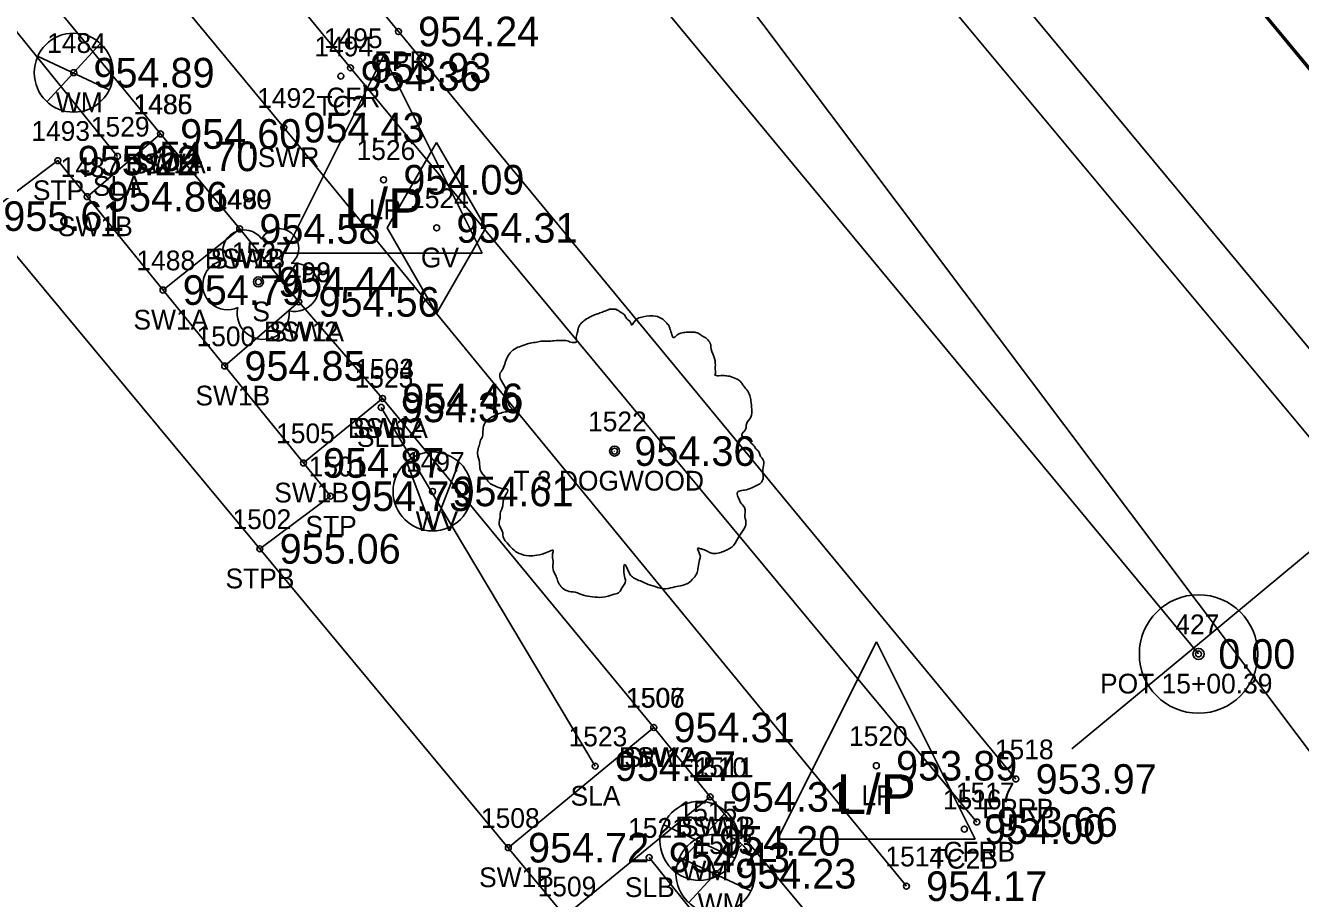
# Model space of a CAD drawing. Extents: x 1575382 to 1578175, y 1099175 to 1101955.
# Drawn here: x 1576509.8 to 1576574.4, y 1099400.6 to 1099444.8 of the extents above; entities that cross this region are included whole.
import ezdxf

# ---------------------------------------------------------------- set-up
doc = ezdxf.new("R2010")
doc.units = 0
for name, color, linetype in [('RD_EX_Bldg', 7, 'Continuous'), ('RD_EX_Conc', 7, 'Continuous'), ('RD_EX_Conc_txCode', 7, 'Continuous'), ('RD_EX_RailRoad', 7, 'Continuous'), ('RD_EX_Road', 7, 'Continuous'), ('RD_EX_Road_txCode', 7, 'Continuous'), ('RD_EX_TX_Conc_ELEV', 7, 'Continuous'), ('RD_EX_TX_Road_ELEV', 7, 'Continuous'), ('RD_EX_TX_UT_ELEV', 7, 'Continuous'), ('RD_EX_TX_VEG_ELEV', 7, 'Continuous'), ('RD_EX_UT', 7, 'Continuous'), ('RD_EX_UT_txCode', 7, 'Continuous'), ('RD_EX_VEG', 7, 'Continuous'), ('RD_EX_VEG_txCode', 7, 'Continuous'), ('RD_HC_Cl', 7, 'Continuous'), ('RD_HC_Data', 7, 'Continuous'), ('RD_HC_Data_Tic', 7, 'Continuous'), ('RD_HC_Survey_ELEV', 7, 'Continuous'), ('RD_HC_txCode', 7, 'Continuous'), ('RD_SMD_Locator', 7, 'Continuous')]:
    doc.layers.add(name, color=color, linetype=linetype)

msp = doc.modelspace()

# ---------------------------------------------------------------- linework, layer by layer
at = {"layer": 'RD_EX_Bldg'}
msp.add_lwpolyline([(1576481.315, 1099466.884), (1576547.687, 1099387.003), (1576509.459, 1099351.88), (1576443.088, 1099431.761), (1576481.315, 1099466.884)], dxfattribs=at)
at = {"layer": 'RD_EX_Conc'}
for p, q in [((1576516.675, 1099439.273), (1576512.963, 1099436.097)), ((1576516.804, 1099431.369), (1576520.688, 1099434.463)), ((1576523.681, 1099430.77), (1576519.928, 1099427.525)), ((1576527.926, 1099425.882), (1576523.919, 1099422.613)), ((1576541.663, 1099409.22), (1576534.297, 1099403.133)), ((1576537.165, 1099399.666), (1576544.521, 1099405.702))]:
    msp.add_line(p, q, dxfattribs=at)
for points in [[(1576396.555, 1099574.211), (1576400.936, 1099578.265), (1576405.401, 1099581.448), (1576408.355, 1099582.386), (1576411.098, 1099581.536), (1576412.484, 1099580.157), (1576412.484, 1099580.157), (1576431.432, 1099557.367), (1576462.577, 1099519.628), (1576495.36, 1099480.143), (1576526.299, 1099442.62), (1576558.034, 1099404.431)], [(1576448.277, 1099581.238), (1576485.223, 1099536.886), (1576516.554, 1099498.954), (1576548.71, 1099459.944), (1576580.645, 1099421.453)], [(1576424.533, 1099564.747), (1576421.542, 1099562.114), (1576427.773, 1099554.238), (1576491.404, 1099477.631), (1576522.921, 1099439.594), (1576554.463, 1099401.183)], [(1576417.786, 1099558.83), (1576419.814, 1099556.405), (1576422.781, 1099552.791), (1576443.67, 1099527.669), (1576447.395, 1099523.041), (1576450.38, 1099519.359), (1576454.576, 1099514.356), (1576470.777, 1099494.842), (1576474.004, 1099490.994), (1576488.019, 1099473.929), (1576497.437, 1099462.536), (1576500.625, 1099458.759), (1576516.675, 1099439.273), (1576520.688, 1099434.463), (1576523.681, 1099430.77), (1576527.926, 1099425.882), (1576541.663, 1099409.22), (1576544.521, 1099405.702), (1576551.21, 1099397.688)], [(1576507.714, 1099435.112), (1576511.48, 1099437.922), (1576525.284, 1099420.932), (1576521.711, 1099418.265)]]:
    msp.add_lwpolyline(points, dxfattribs=at)
at = {"layer": 'RD_EX_RailRoad'}
msp.add_lwpolyline([(1576586.778, 1099428.105), (1576554.904, 1099466.707), (1576523.695, 1099504.276), (1576490.272, 1099544.766), (1576459.306, 1099582.088), (1576445.84, 1099598.336), (1576409.987, 1099641.437), (1576367.438, 1099692.664), (1576334.672, 1099732.084), (1576298.682, 1099775.456), (1576256.762, 1099825.945)], dxfattribs=at)
at = {"layer": 'RD_EX_Road'}
for points in [[(1576443.749, 1099596.959), (1576443.043, 1099588.286), (1576448.277, 1099581.238), (1576446.02, 1099579.487), (1576482.91, 1099535.224), (1576514.34, 1099496.993), (1576546.165, 1099458.389), (1576578.5, 1099419.576)], [(1576365.091, 1099547.103), (1576400.456, 1099578.873), (1576404.992, 1099582.283), (1576408.268, 1099583.268), (1576411.469, 1099582.29), (1576413.119, 1099580.849), (1576414.82, 1099582.112), (1576433.704, 1099559.004), (1576464.951, 1099521.111), (1576497.797, 1099481.911), (1576528.729, 1099444.459), (1576560.009, 1099406.61)]]:
    msp.add_lwpolyline(points, dxfattribs=at)
at = {"layer": 'RD_EX_UT'}
for p, q in [((1576510.447, 1099443.214), (1576514.078, 1099441.501)), ((1576510.929, 1099440.918), (1576513.596, 1099443.815)), ((1576522.979, 1099433.23), (1576527.979, 1099443.23)), ((1576527.979, 1099443.23), (1576532.979, 1099433.23)), ((1576528.166, 1099434.516), (1576530.666, 1099438.847)), ((1576530.666, 1099438.847), (1576533.166, 1099434.516)), ((1576528.166, 1099434.516), (1576530.666, 1099430.186)), ((1576530.666, 1099430.186), (1576533.166, 1099434.516)), ((1576522.979, 1099433.23), (1576532.979, 1099433.23)), ((1576530.461, 1099419.179), (1576529.157, 1099422.662)), ((1576530.461, 1099419.179), (1576531.783, 1099422.624)), ((1576547.94, 1099403.559), (1576552.94, 1099413.559)), ((1576552.94, 1099413.559), (1576557.94, 1099403.559)), ((1576542.626, 1099402.019), (1576545.293, 1099404.916)), ((1576542.144, 1099404.314), (1576545.775, 1099402.602)), ((1576543.439, 1099400.357), (1576546.106, 1099403.254)), ((1576547.94, 1099403.559), (1576557.94, 1099403.559)), ((1576542.957, 1099402.653), (1576546.588, 1099400.94))]:
    msp.add_line(p, q, dxfattribs=at)
msp.add_lwpolyline([(1576589.463, 1099388.646), (1576430.603, 1099599.811), (1576417.784, 1099616.336)], dxfattribs=at)
for centre in [(1576512.281, 1099442.376), (1576530.461, 1099421.172), (1576543.978, 1099403.477), (1576544.791, 1099401.815)]:
    msp.add_circle(centre, 2, dxfattribs=at)
at = {"layer": 'RD_EX_VEG'}
for p, q in [((1576514.496, 1099438.14), (1576499.778, 1099456.304)), ((1576538.693, 1099407.261), (1576527.855, 1099425.428)), ((1576546.476, 1099396.402), (1576541.429, 1099402.633))]:
    msp.add_line(p, q, dxfattribs=at)
for centre, radius in [((1576521.637, 1099431.784), 0.25), ((1576539.68, 1099423.215), 0.25), ((1576539.667, 1099423.196), 0.0001)]:
    msp.add_circle(centre, radius, dxfattribs=at)
for centre, radius, start, end in [((1576520.916, 1099433.331), 1.084, 34.97629, 204.75602), ((1576522.682, 1099433.486), 0.995, 308.76261, 152.04674), ((1576520.073, 1099431.629), 1.257, 96.45179, 294.73401), ((1576523.477, 1099431.505), 1.218, 256.56668, 98.10463), ((1576521.882, 1099430.188), 1.318, 166.88266, 5.75893)]:
    msp.add_arc(centre, radius, start, end, dxfattribs=at)
for points in [[(1576539.812, 1099430.382), (1576539.512, 1099430.407), (1576539.187, 1099430.307), (1576538.937, 1099430.207), (1576538.712, 1099430.132), (1576538.488, 1099430.032), (1576538.188, 1099429.857), (1576537.963, 1099429.657), (1576537.838, 1099429.407), (1576537.788, 1099429.183), (1576537.738, 1099428.908), (1576537.738, 1099428.733), (1576537.613, 1099428.708), (1576537.463, 1099428.733), (1576537.213, 1099428.808), (1576536.963, 1099428.808), (1576536.713, 1099428.808), (1576536.363, 1099428.783), (1576536.014, 1099428.783), (1576535.739, 1099428.733), (1576535.414, 1099428.683), (1576535.039, 1099428.558), (1576534.689, 1099428.433), (1576534.389, 1099428.183), (1576534.139, 1099427.708), (1576534.014, 1099427.358), (1576533.865, 1099427.108), (1576534.014, 1099426.659), (1576534.189, 1099426.309), (1576534.214, 1099426.109), (1576534.289, 1099425.684), (1576534.389, 1099425.459), (1576534.514, 1099425.259), (1576534.439, 1099425.234), (1576534.064, 1099425.184), (1576533.765, 1099425.084), (1576533.34, 1099424.859), (1576533.115, 1099424.635), (1576533.015, 1099424.31), (1576532.99, 1099423.96), (1576532.89, 1099423.76), (1576532.815, 1099423.485), (1576532.79, 1099423.41), (1576532.74, 1099423.085), (1576532.84, 1099422.635), (1576532.865, 1099422.286), (1576532.99, 1099422.061), (1576533.14, 1099421.886), (1576533.315, 1099421.636), (1576533.715, 1099421.411), (1576534.039, 1099421.311), (1576534.239, 1099421.286), (1576534.064, 1099420.786), (1576534.014, 1099420.436), (1576533.89, 1099420.037), (1576533.89, 1099419.962), (1576533.84, 1099419.487), (1576533.989, 1099419.162), (1576534.064, 1099418.787), (1576534.239, 1099418.562), (1576534.514, 1099418.262), (1576534.839, 1099418.037), (1576535.339, 1099417.912), (1576535.739, 1099417.937), (1576536.314, 1099418.112), (1576536.563, 1099418.187), (1576536.538, 1099418.012), (1576536.563, 1099417.638), (1576536.563, 1099417.213), (1576536.713, 1099416.888), (1576536.813, 1099416.613), (1576536.963, 1099416.363), (1576537.288, 1099416.138), (1576537.688, 1099416.063), (1576538.113, 1099415.913), (1576538.563, 1099415.838), (1576539.062, 1099415.813), (1576539.662, 1099415.963), (1576539.937, 1099416.088), (1576540.037, 1099416.263), (1576540.237, 1099416.638), (1576540.187, 1099416.863), (1576540.212, 1099417.463), (1576540.312, 1099417.288), (1576540.487, 1099416.938), (1576540.986, 1099416.638), (1576541.386, 1099416.463), (1576541.861, 1099416.313), (1576542.161, 1099416.238), (1576542.636, 1099416.313), (1576543.011, 1099416.388), (1576543.385, 1099416.513), (1576543.685, 1099416.788), (1576543.86, 1099417.063), (1576543.91, 1099417.338), (1576543.985, 1099417.713), (1576544.035, 1099417.887)], [(1576544.035, 1099417.887), (1576543.96, 1099418.062), (1576543.91, 1099418.312), (1576543.985, 1099418.287), (1576544.16, 1099418.237), (1576544.435, 1099418.112), (1576544.66, 1099418.037), (1576544.985, 1099418.062), (1576545.26, 1099418.162), (1576545.709, 1099418.437), (1576545.984, 1099418.912), (1576546.259, 1099419.312), (1576546.334, 1099419.637), (1576546.284, 1099419.862), (1576546.259, 1099420.361), (1576546.059, 1099420.611), (1576546.009, 1099420.736), (1576545.909, 1099421.136), (1576545.984, 1099421.186), (1576546.259, 1099421.236), (1576546.634, 1099421.361), (1576546.909, 1099421.486), (1576547.134, 1099421.661), (1576547.209, 1099421.886), (1576547.184, 1099422.286), (1576547.234, 1099422.685), (1576547.159, 1099422.835), (1576547.059, 1099422.985), (1576546.984, 1099423.185), (1576546.834, 1099423.335), (1576546.734, 1099423.485), (1576546.634, 1099423.585), (1576546.509, 1099423.735), (1576546.334, 1099423.86), (1576546.184, 1099423.91), (1576546.134, 1099424.06), (1576546.284, 1099424.26), (1576546.334, 1099424.36), (1576546.359, 1099424.585), (1576546.584, 1099424.934), (1576546.634, 1099425.334), (1576546.584, 1099425.759), (1576546.534, 1099426.034), (1576546.384, 1099426.309), (1576546.184, 1099426.559), (1576546.059, 1099426.734), (1576545.884, 1099426.859), (1576545.559, 1099426.984), (1576545.31, 1099427.033), (1576544.96, 1099427.033), (1576544.76, 1099427.083), (1576544.785, 1099427.133), (1576544.785, 1099427.283), (1576544.785, 1099427.558), (1576544.71, 1099428.008), (1576544.56, 1099428.508), (1576544.56, 1099428.533), (1576544.46, 1099428.783), (1576544.235, 1099428.983), (1576544.06, 1099429.083), (1576543.86, 1099429.208), (1576543.61, 1099429.233), (1576543.31, 1099429.233), (1576543.036, 1099429.183), (1576542.836, 1099429.083), (1576542.661, 1099428.958), (1576542.586, 1099429.108), (1576542.486, 1099429.407), (1576542.436, 1099429.557), (1576542.286, 1099429.732), (1576542.061, 1099429.932), (1576541.611, 1099430.057), (1576540.986, 1099429.982), (1576540.687, 1099429.782), (1576540.537, 1099429.607), (1576540.487, 1099429.732), (1576540.287, 1099429.932), (1576540.187, 1099430.107), (1576540.012, 1099430.232), (1576539.862, 1099430.332), (1576539.762, 1099430.382)]]:
    msp.add_spline(points, degree=3, dxfattribs=at)
at = {"layer": 'RD_HC_Cl'}
for p, q in [((1576594.9, 1099418.511), (1576256.801, 1099825.977)), ((1576414.585, 1099599.722), (1576569.263, 1099412.94))]:
    msp.add_line(p, q, dxfattribs=at)
at = {"layer": 'RD_HC_Data'}
for radius in [3, 0.282]:
    msp.add_circle((1576569.263, 1099412.94), radius, dxfattribs=at)
at = {"layer": 'RD_HC_Data_Tic'}
for q in [(1576575.174, 1099418.346), (1576562.851, 1099408.141)]:
    msp.add_line((1576569.012, 1099413.243), q, dxfattribs=at)
at = {"layer": 'RD_SMD_Locator'}
for centre in [(1576528.729, 1099444.459), (1576526.299, 1099442.62), (1576512.281, 1099442.376), (1576525.816, 1099442.202), (1576516.675, 1099439.273), (1576516.675, 1099439.273), (1576522.921, 1099439.594), (1576511.48, 1099437.922), (1576514.496, 1099438.14), (1576527.979, 1099436.955), (1576512.963, 1099436.097), (1576520.688, 1099434.463), (1576520.688, 1099434.463), (1576530.666, 1099434.516), (1576521.637, 1099431.784), (1576516.804, 1099431.369), (1576523.681, 1099430.77), (1576523.681, 1099430.77), (1576519.928, 1099427.525), (1576527.926, 1099425.882), (1576527.926, 1099425.882), (1576527.855, 1099425.428), (1576539.68, 1099423.215), (1576523.919, 1099422.613), (1576530.461, 1099421.172), (1576525.284, 1099420.932), (1576521.711, 1099418.265), (1576569.263, 1099412.94), (1576541.663, 1099409.22), (1576541.663, 1099409.22), (1576538.693, 1099407.261), (1576552.94, 1099407.283), (1576560.009, 1099406.61), (1576544.521, 1099405.702), (1576544.521, 1099405.702), (1576558.034, 1099404.431), (1576557.398, 1099404.072), (1576534.297, 1099403.133), (1576543.978, 1099403.477), (1576541.429, 1099402.633), (1576544.791, 1099401.815), (1576554.463, 1099401.183)]:
    msp.add_circle(centre, 0.15, dxfattribs=at)

# ---------------------------------------------------------------- texts
at = {"layer": 'RD_EX_Conc_txCode'}
for s, p in [('1495', (1576524.953, 1099443.62)), ('1494', (1576524.47, 1099443.202)), ('1486', (1576515.305, 1099440.273)), ('1485', (1576515.328, 1099440.273)), ('1492', (1576521.574, 1099440.594)), ('CFR', (1576525.071, 1099440.62)), ('TC2', (1576524.572, 1099440.202)), ('1493', (1576510.133, 1099438.922)), ('1487', (1576511.617, 1099437.097)), ('BSW2', (1576514.911, 1099437.273)), ('SW1A', (1576515.179, 1099437.273)), ('SWR', (1576521.606, 1099437.594)), ('STP', (1576510.212, 1099435.922)), ('1490', (1576519.302, 1099435.463)), ('1489', (1576519.342, 1099435.463)), ('SW1B', (1576511.483, 1099434.097)), ('1488', (1576515.458, 1099432.369)), ('BSW2', (1576518.924, 1099432.463)), ('SW1B', (1576519.208, 1099432.463)), ('1498', (1576522.334, 1099431.77)), ('1499', (1576522.334, 1099431.77)), ('SW1A', (1576515.308, 1099429.369)), ('BSW2', (1576521.917, 1099428.77)), ('SW1A', (1576522.185, 1099428.77)), ('1500', (1576518.502, 1099428.525)), ('1503', (1576526.54, 1099426.882)), ('1504', (1576526.54, 1099426.882)), ('SW1B', (1576518.447, 1099425.525)), ('1505', (1576522.533, 1099423.613)), ('BSW2', (1576526.162, 1099423.882)), ('SW1A', (1576526.43, 1099423.882)), ('1501', (1576524.182, 1099421.932)), ('SW1B', (1576522.439, 1099420.613)), ('1502', (1576520.325, 1099419.265)), ('STP', (1576524.017, 1099418.932)), ('STPB', (1576519.971, 1099416.265)), ('1506', (1576540.254, 1099410.22)), ('1507', (1576540.277, 1099410.22)), ('BSW2', (1576539.899, 1099407.22)), ('SW1A', (1576540.167, 1099407.22)), ('1510', (1576543.419, 1099406.702)), ('1511', (1576543.741, 1099406.702)), ('1517', (1576556.971, 1099405.431)), ('1516', (1576556.312, 1099405.072)), ('1508', (1576532.911, 1099404.133)), ('BSW2', (1576542.757, 1099403.702)), ('SW1B', (1576543.041, 1099403.702)), ('1514', (1576553.4, 1099402.183)), ('CFRB', (1576556.334, 1099402.431)), ('TC2B', (1576555.682, 1099402.072)), ('SW1B', (1576532.817, 1099401.133)), ('1509', (1576535.779, 1099400.666))]:
    msp.add_text(s, height=1, dxfattribs=at).set_placement(p)
at = {"layer": 'RD_EX_Road_txCode'}
for s, p in [('EPR', (1576527.5, 1099442.459)), ('1518', (1576558.946, 1099407.61)), ('EPRB', (1576558.308, 1099404.61))]:
    msp.add_text(s, height=1, dxfattribs=at).set_placement(p)
at = {"layer": 'RD_EX_TX_Conc_ELEV'}
for s, p in [('953.93', (1576527.299, 1099441.87)), ('954.36', (1576526.816, 1099441.452)), ('954.60', (1576517.675, 1099438.523)), ('954.60', (1576517.675, 1099438.523)), ('954.43', (1576523.921, 1099438.844)), ('955.22', (1576512.48, 1099437.172)), ('954.86', (1576513.963, 1099435.347)), ('955.61', (1576508.714, 1099434.362)), ('954.58', (1576521.688, 1099433.713)), ('954.58', (1576521.688, 1099433.713)), ('954.79', (1576517.804, 1099430.619)), ('954.56', (1576524.681, 1099430.02)), ('954.56', (1576524.681, 1099430.02)), ('954.85', (1576520.928, 1099426.775)), ('954.46', (1576528.926, 1099425.132)), ('954.46', (1576528.926, 1099425.132)), ('954.87', (1576524.919, 1099421.863)), ('954.73', (1576526.284, 1099420.182)), ('955.06', (1576522.711, 1099417.515)), ('954.31', (1576542.663, 1099408.47)), ('954.31', (1576542.663, 1099408.47)), ('954.31', (1576545.521, 1099404.952)), ('954.31', (1576545.521, 1099404.952)), ('953.66', (1576559.034, 1099403.681)), ('954.00', (1576558.398, 1099403.322)), ('954.72', (1576535.297, 1099402.383)), ('954.17', (1576555.463, 1099400.433))]:
    msp.add_text(s, height=1.5, dxfattribs=at).set_placement(p)
at = {"layer": 'RD_EX_TX_Road_ELEV'}
for s, p in [('954.24', (1576529.729, 1099443.709)), ('953.97', (1576561.009, 1099405.86))]:
    msp.add_text(s, height=1.5, dxfattribs=at).set_placement(p)
at = {"layer": 'RD_EX_TX_UT_ELEV'}
for s, p in [('954.89', (1576513.281, 1099441.626)), ('954.09', (1576528.979, 1099436.205)), ('954.31', (1576531.666, 1099433.766)), ('954.61', (1576531.461, 1099420.422)), ('953.89', (1576553.94, 1099406.533)), ('954.20', (1576544.978, 1099402.727)), ('954.23', (1576545.791, 1099401.065))]:
    msp.add_text(s, height=1.5, dxfattribs=at).set_placement(p)
at = {"layer": 'RD_EX_TX_VEG_ELEV'}
for s, p in [('954.70', (1576515.496, 1099437.39)), ('954.44', (1576522.637, 1099431.034)), ('954.39', (1576528.855, 1099424.678)), ('954.36', (1576540.68, 1099422.465)), ('954.27', (1576539.693, 1099406.511)), ('954.43', (1576542.429, 1099401.883))]:
    msp.add_text(s, height=1.5, dxfattribs=at).set_placement(p)
at = {"layer": 'RD_EX_UT'}
for p in [(1576525.97, 1099434.512), (1576550.931, 1099404.84)]:
    msp.add_text('L/P', height=2, dxfattribs=at).set_placement(p)
at = {"layer": 'RD_EX_UT_txCode'}
for s, p in [('1484', (1576510.934, 1099443.376)), ('WM', (1576511.375, 1099440.376)), ('1526', (1576526.609, 1099437.955)), ('1524', (1576529.319, 1099435.516)), ('LP', (1576527.223, 1099434.955)), ('GV', (1576529.87, 1099432.516)), ('1497', (1576529.114, 1099422.172)), ('WV', (1576529.602, 1099419.172)), ('1520', (1576551.554, 1099408.283)), ('LP', (1576552.184, 1099405.283)), ('1515', (1576542.915, 1099404.477)), ('1513', (1576543.728, 1099402.815)), ('WM', (1576543.072, 1099401.477)), ('WM', (1576543.885, 1099399.815))]:
    msp.add_text(s, height=1, dxfattribs=at).set_placement(p)
at = {"layer": 'RD_EX_VEG_txCode'}
for s, p in [('1529', (1576513.149, 1099439.14)), ('SLA', (1576513.252, 1099436.14)), ('1527', (1576520.29, 1099432.784)), ('S', (1576521.33, 1099429.784)), ('1525', (1576526.508, 1099426.428)), ('1522', (1576538.334, 1099424.215)), ('SLB', (1576526.626, 1099423.428)), ('T 3 DOGWOOD', (1576534.554, 1099421.215)), ('1523', (1576537.347, 1099408.261)), ('SLA', (1576537.449, 1099405.261)), ('1521', (1576540.366, 1099403.633)), ('SLB', (1576540.201, 1099400.633))]:
    msp.add_text(s, height=1, dxfattribs=at).set_placement(p)
at = {"layer": 'RD_HC_Survey_ELEV'}
msp.add_text('0.00', height=1.5, dxfattribs=at).set_placement((1576570.263, 1099412.19))
at = {"layer": 'RD_HC_txCode'}
for s, p in [('427', (1576568.082, 1099413.94)), ('POT 15+00.39', (1576564.271, 1099410.94))]:
    msp.add_text(s, height=1, dxfattribs=at).set_placement(p)

doc.saveas('drawing.dxf')
